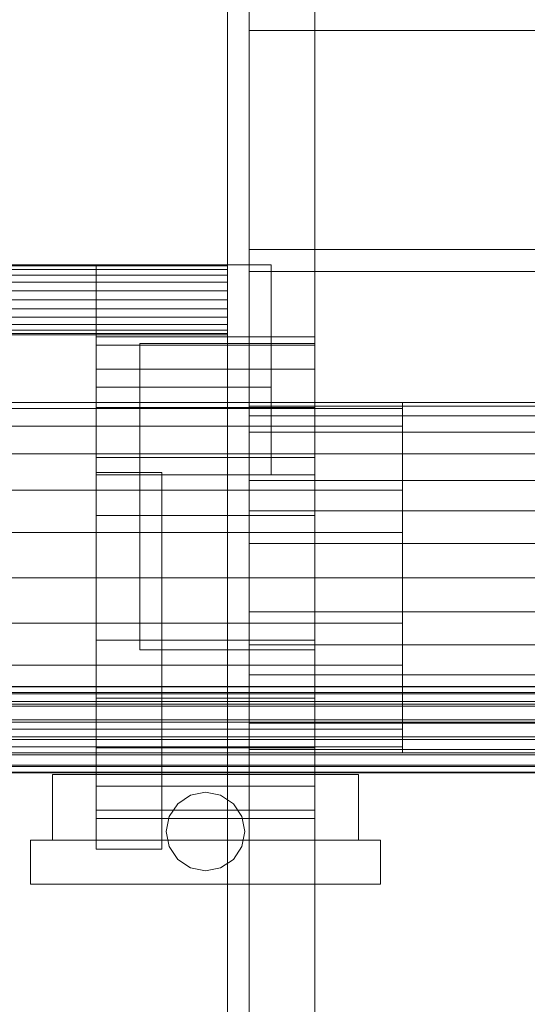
# Model space of a CAD drawing. Header units: millimetres. Extents: x -4738 to 65662, y -68080 to 6847.
# Tile 391 of 656: x 1272 to 1389, y -34171 to -33946. Entities that reach past the tile are written whole.
import ezdxf

# ---------------------------------------------------------------- set-up
doc = ezdxf.new("R2010")
doc.units = ezdxf.units.MM
for name, color, linetype, lineweight in [('COTAS_O', 1, 'Continuous', 0), ('frontal_C03', 7, 'Continuous', 0), ('frontal_secador', 7, 'Continuous', 0)]:
    doc.layers.add(name, color=color, linetype=linetype, lineweight=lineweight)
doc.dimstyles.new('R19_100', dxfattribs={"dimtxt": 250, "dimasz": 150, "dimexe": 150, "dimexo": 80, "dimgap": 100, "dimtad": 1, "dimtih": 1, "dimtoh": 1, "dimdsep": 46, "dimcen": 0.09, "dimadec": 0, "dimazin": 0, "dimtfac": 1, "dimtdec": 4, "dimtofl": 0, "dimtmove": 0, "dimatfit": 3, "dimfxl": 1, "dimtolj": 1, "dimtzin": 0, "dimarcsym": 0})

# ---------------------------------------------------------------- blocks, each defined once
blk = doc.blocks.new('DIM_R30_48')
at = {"layer": 'COTAS_O'}
for p, q in [((-1725, -33700), (-1575, -33655)), ((1725, -33700), (1575, -33655)), ((-1725, -34400), (-1725, -33700)), ((-1725, -33700), (1725, -33700)), ((-1725, -33700), (-1575, -33745)), ((1725, -33700), (1575, -33745)), ((1725, -34400), (1725, -33700))]:
    blk.add_line(p, q, dxfattribs=at)
blk.add_text('3450 O', height=250, dxfattribs=at).set_placement((0, -33600))

msp = doc.modelspace()

# ---------------------------------------------------------------- linework, layer by layer
at = {"layer": 'frontal_C03'}
for p, q in [((1496, -34098.323), (-1496, -34098.323)), ((1496, -34098.441), (-1496, -34098.441)), ((1496, -34099.707), (-1496, -34099.707)), ((1496, -34100.042), (-1496, -34100.042)), ((1496, -34102.381), (-1496, -34102.381)), ((1496, -34102.883), (-1496, -34102.883)), ((-1496, -34105.94), (1496, -34105.94)), ((1496, -34106.531), (-1496, -34106.531)), ((1496, -34109.84), (-1496, -34109.84)), ((1496, -34110.431), (-1496, -34110.431)), ((1496, -34113.488), (-1496, -34113.488)), ((1496, -34113.989), (-1496, -34113.989)), ((1496, -34116.329), (-1496, -34116.329)), ((1496, -34116.664), (-1496, -34116.664)), ((1496, -34117.93), (-1496, -34117.93)), ((1496, -34118.048), (-1496, -34118.048))]:
    msp.add_line(p, q, dxfattribs=at)
at = {"layer": 'frontal_secador'}
for p, q in [((1340, -36000), (1340, -33000)), ((1320, -35980), (1320, -33075)), ((1325, -36000), (1325, -33075)), ((1325, -34600), (1325, -33075)), ((1325, -35980), (1325, -33075)), ((1325, -33948.5), (1325, -33943.5)), ((1325, -33948.5), (2125, -33948.5)), ((1325, -33998.5), (1325, -33948.5)), ((1325, -33998.5), (2125, -33998.5)), ((1325, -34003.5), (1325, -33998.5)), ((1320, -34002), (-1320, -34002)), ((1320, -34002.273), (-1320, -34002.273)), ((1290, -34002), (1330, -34002)), ((1290, -34030), (1290, -34002)), ((1320, -34002.273), (1320, -34002)), ((1320, -34003.072), (1320, -34002.273)), ((1330, -34030), (1330, -34002)), ((1320, -34003.072), (-1320, -34003.072)), ((1320, -34004.343), (-1320, -34004.343)), ((1320, -34004.343), (1320, -34003.072)), ((1320, -34006), (1320, -34004.343)), ((1325, -34003.5), (2125, -34003.5)), ((1320, -34006), (-1320, -34006)), ((1320, -34007.929), (1320, -34006)), ((1320, -34007.929), (-1320, -34007.929)), ((1320, -34010), (1320, -34007.929)), ((-1320, -34010), (1320, -34010)), ((1320, -34012.071), (1320, -34010)), ((1320, -34012.071), (-1320, -34012.071)), ((1320, -34012.071), (1320, -34014)), ((1320, -34014), (-1320, -34014)), ((1320, -34015.657), (-1320, -34015.657)), ((1320, -34014), (1320, -34015.657)), ((1320, -34015.657), (1320, -34016.928)), ((1320, -34016.928), (-1320, -34016.928)), ((1320, -34017.727), (-1320, -34017.727)), ((1320, -34018), (-1320, -34018)), ((1320, -34016.928), (1320, -34017.727)), ((1320, -34017.727), (1320, -34018)), ((1290, -34020.374), (1290, -34018.5)), ((1340, -34018.5), (1290, -34018.5)), ((1290, -34025.869), (1290, -34020.374)), ((1340, -34020.374), (1290, -34020.374)), ((1300, -34020), (1340, -34020)), ((1300, -34050), (1300, -34020)), ((1340, -34020.374), (1340, -34018.5)), ((1340, -34050), (1340, -34020)), ((1340, -34025.869), (1340, -34020.374)), ((1290, -34034.609), (1290, -34025.869)), ((1340, -34025.869), (1290, -34025.869)), ((1340, -34034.609), (1340, -34025.869)), ((1290, -34030), (1330, -34030)), ((1290, -34050), (1290, -34030)), ((1330, -34050), (1330, -34030)), ((1360, -34033.5), (-1360, -34033.5)), ((1325, -34034.269), (1325, -34033.5)), ((1430, -34033.5), (1325, -34033.5)), ((1360, -34034.863), (1360, -34033.5)), ((1360, -34034.863), (-1360, -34034.863)), ((1290, -34046), (1290, -34034.609)), ((1340, -34034.609), (1290, -34034.609)), ((1325, -34036.545), (1325, -34034.269)), ((1430, -34034.269), (1325, -34034.269)), ((1340, -34046), (1340, -34034.609)), ((1360, -34038.859), (1360, -34034.863)), ((1325, -34040.241), (1325, -34036.545)), ((1430, -34036.545), (1325, -34036.545)), ((1360, -34038.859), (-1360, -34038.859)), ((1325, -34045.216), (1325, -34040.241)), ((1430, -34040.241), (1325, -34040.241)), ((1360, -34045.216), (1360, -34038.859)), ((1360, -34045.216), (-1360, -34045.216)), ((1325, -34051.277), (1325, -34045.216)), ((1430, -34045.216), (1325, -34045.216)), ((1360, -34053.5), (1360, -34045.216)), ((1290, -34059.265), (1290, -34046)), ((1340, -34046), (1290, -34046)), ((1340, -34059.265), (1340, -34046)), ((1290, -34049.5), (1305, -34049.5)), ((1290, -34135.5), (1290, -34049.5)), ((1305, -34135.5), (1305, -34049.5)), ((1290, -34050), (1330, -34050)), ((1300, -34050), (1340, -34050)), ((1300, -34090), (1300, -34050)), ((1325, -34058.193), (1325, -34051.277)), ((1430, -34051.277), (1325, -34051.277)), ((1340, -34090), (1340, -34050)), ((1360, -34053.5), (-1360, -34053.5)), ((1360, -34063.147), (1360, -34053.5)), ((1325, -34065.696), (1325, -34058.193)), ((1430, -34058.193), (1325, -34058.193)), ((1290, -34073.5), (1290, -34059.265)), ((1340, -34059.265), (1290, -34059.265)), ((1340, -34073.5), (1340, -34059.265)), ((1360, -34063.147), (-1360, -34063.147)), ((1360, -34073.5), (1360, -34063.147)), ((1325, -34073.5), (1325, -34065.696)), ((1430, -34065.696), (1325, -34065.696)), ((-1360, -34073.5), (1360, -34073.5)), ((1290, -34073.5), (1290, -34087.735)), ((1290, -34073.5), (1340, -34073.5)), ((1325, -34073.5), (1325, -34081.304)), ((1325, -34073.5), (1430, -34073.5)), ((1340, -34087.735), (1340, -34073.5)), ((1360, -34083.853), (1360, -34073.5)), ((1325, -34081.304), (1325, -34088.807)), ((1430, -34081.304), (1325, -34081.304)), ((1360, -34083.853), (-1360, -34083.853)), ((1360, -34083.853), (1360, -34093.5)), ((1290, -34087.735), (1290, -34101)), ((1340, -34087.735), (1290, -34087.735)), ((1340, -34087.735), (1340, -34101)), ((1300, -34090), (1340, -34090)), ((1325, -34088.807), (1325, -34095.723)), ((1430, -34088.807), (1325, -34088.807)), ((1360, -34093.5), (-1360, -34093.5)), ((1360, -34093.5), (1360, -34101.784)), ((1325, -34095.723), (1325, -34101.784)), ((1430, -34095.723), (1325, -34095.723)), ((1290, -34101), (1290, -34112.391)), ((1340, -34101), (1290, -34101)), ((1340, -34101), (1340, -34112.391)), ((1360, -34101.784), (-1360, -34101.784)), ((1325, -34101.784), (1325, -34106.759)), ((1430, -34101.784), (1325, -34101.784)), ((1360, -34101.784), (1360, -34108.141)), ((1360, -34108.141), (-1360, -34108.141)), ((1325, -34106.759), (1325, -34110.455)), ((1430, -34106.759), (1325, -34106.759)), ((1360, -34108.141), (1360, -34112.137)), ((1325, -34110.455), (1325, -34112.731)), ((1430, -34110.455), (1325, -34110.455)), ((1360, -34112.137), (-1360, -34112.137)), ((1290, -34112.391), (1290, -34121.131)), ((1340, -34112.391), (1290, -34112.391)), ((1325, -34112.731), (1325, -34113.5)), ((1430, -34112.731), (1325, -34112.731)), ((1340, -34112.391), (1340, -34121.131)), ((1360, -34112.137), (1360, -34113.5)), ((1360, -34113.5), (-1360, -34113.5)), ((1430, -34113.5), (1325, -34113.5)), ((1280, -34118.5), (1350, -34118.5)), ((1280, -34133.5), (1280, -34118.5)), ((1350, -34133.5), (1350, -34118.5)), ((1290, -34121.131), (1290, -34126.626)), ((1340, -34121.131), (1290, -34121.131)), ((1340, -34121.131), (1340, -34126.626)), ((1308.636, -34125.136), (1311.556, -34123.185)), ((1311.556, -34123.185), (1315, -34122.5)), ((1315, -34122.5), (1318.444, -34123.185)), ((1318.444, -34123.185), (1321.364, -34125.136)), ((1306.685, -34128.056), (1308.636, -34125.136)), ((1321.364, -34125.136), (1323.315, -34128.056)), ((1290, -34126.626), (1290, -34128.5)), ((1340, -34126.626), (1290, -34126.626)), ((1340, -34128.5), (1290, -34128.5)), ((1306, -34131.5), (1306.685, -34128.056)), ((1323.315, -34128.056), (1324, -34131.5)), ((1340, -34126.626), (1340, -34128.5)), ((1306.685, -34134.944), (1306, -34131.5)), ((1324, -34131.5), (1323.315, -34134.944)), ((1275, -34133.5), (1355, -34133.5)), ((1275, -34143.5), (1275, -34133.5)), ((1280, -34133.5), (1350, -34133.5)), ((1308.636, -34137.864), (1306.685, -34134.944)), ((1323.315, -34134.944), (1321.364, -34137.864)), ((1355, -34143.5), (1355, -34133.5)), ((1290, -34135.5), (1305, -34135.5)), ((1311.556, -34139.815), (1308.636, -34137.864)), ((1315, -34140.5), (1311.556, -34139.815)), ((1318.444, -34139.815), (1315, -34140.5)), ((1321.364, -34137.864), (1318.444, -34139.815)), ((1275, -34143.5), (1355, -34143.5))]:
    msp.add_line(p, q, dxfattribs=at)

# ---------------------------------------------------------------- dimensions: what is measured, and where the dimension line sits
at = {"layer": 'COTAS_O'}
dim = msp.add_aligned_dim(p1=(-1725, -34400), p2=(1725, -34400), distance=700, text='<> O', dimstyle='R19_100', dxfattribs=at)
dim.commit()
dim.dimension.update_dxf_attribs({"geometry": 'DIM_R30_48', "text_midpoint": (0, -33700)})

doc.saveas('drawing.dxf')
